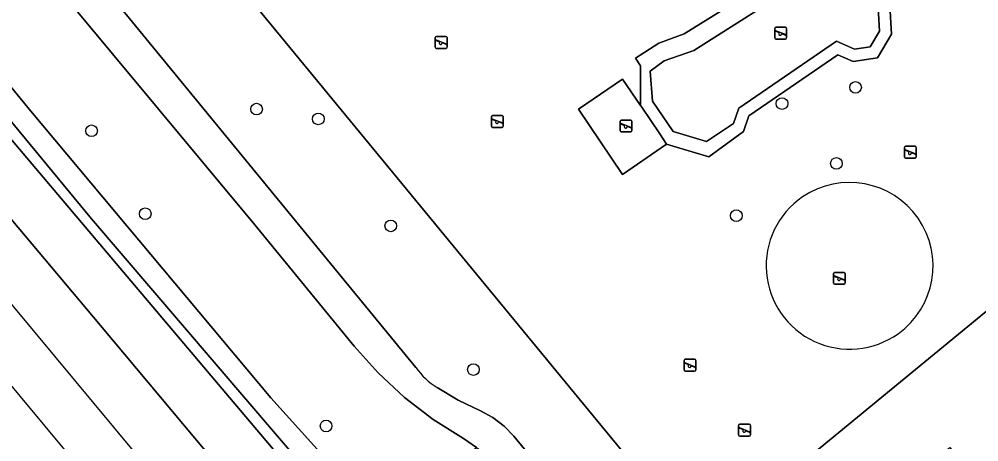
# Model space of a CAD drawing. Extents: x 159888 to 160761, y 384031 to 384750.
# Drawn here: x 160267 to 160347.3, y 384096.7 to 384132 of the extents above; entities that cross this region are included whole.
import ezdxf

# ---------------------------------------------------------------- set-up
doc = ezdxf.new("R2010")
doc.units = 0
for name, color, linetype in [('IMGEO_Boom', 7, 'Continuous'), ('IMGEO_Geluidsscherm', 7, 'Continuous'), ('IMGEO_Groenvoorziening', 7, 'Continuous'), ('IMGEO_Hek', 7, 'Continuous'), ('IMGEO_Loofbos', 7, 'Continuous'), ('IMGEO_Speelvoorziening', 7, 'Continuous'), ('IMGEO_Spoor', 7, 'Continuous'), ('IMGEO_Spoorbaan_halfverhard', 7, 'Continuous'), ('IMGEO_Struiken', 7, 'Continuous'), ('IMGEO_Terreindeel_open', 7, 'Continuous'), ('IMGEO_Terreindeel_zand', 7, 'Continuous'), ('IMGEO_Voetpad_gesloten', 7, 'Continuous'), ('IMGEO_Voetpad_open', 7, 'Continuous')]:
    doc.layers.add(name, color=color, linetype=linetype)

msp = doc.modelspace()

# ---------------------------------------------------------------- linework, layer by layer
at = {"layer": 'IMGEO_Boom'}
for centre in [(160336.978, 384126.333), (160330.831, 384124.978), (160286.899, 384124.512), (160292.061, 384123.694), (160273.101, 384122.698), (160335.38, 384119.967), (160277.591, 384115.754), (160327.011, 384115.59), (160298.118, 384114.739), (160305.027, 384102.705), (160292.713, 384097.985)]:
    msp.add_circle(centre, 0.489, dxfattribs=at)
at = {"layer": 'IMGEO_Geluidsscherm'}
msp.add_lwpolyline([(159928.136, 384519.999), (159956.299, 384486.06), (159984.445, 384452.39), (159994.859, 384439.664), (160057.867, 384364.374), (160058.584, 384363.517), (160186.917, 384210.168), (160187.623, 384209.324), (160209.136, 384183.617), (160224.183, 384165.601), (160273.86, 384106.395), (160304.381, 384069.77), (160308.049, 384065.405), (160311.651, 384061.139)], dxfattribs=at)
at = {"layer": 'IMGEO_Groenvoorziening'}
for points in [[(160277.589, 384144.414), (160324.007, 384087.931), (160370.292, 384125.992), (160320.203, 384186.297)], [(160320.203, 384186.297), (160370.292, 384125.992), (160324.007, 384087.931), (160277.589, 384144.414)], [(160269.393, 384140.528), (160300.211, 384102.872)], [(160339.853, 384133.194), (160339.995, 384130.787), (160338.819, 384128.82), (160336.769, 384128.5), (160335.496, 384129.057), (160328.057, 384123.947), (160327.62, 384122.653), (160324.723, 384120.517), (160321.172, 384121.592), (160317.491, 384119.027), (160313.81, 384124.507), (160317.506, 384127.028), (160319.008, 384124.819), (160318.988, 384128.143), (160318.587, 384128.787), (160320.537, 384130.032), (160322.641, 384130.814), (160329.03, 384134.817)], [(160301.99, 384101.197), (160303.767, 384100.154), (160305.618, 384099.249), (160306.65, 384098.693), (160307.589, 384097.979), (160308.4, 384097.134), (160330.927, 384069.677), (160339.171, 384077.636), (160344.727, 384083.219), (160340.681, 384088.217), (160338.505, 384091.006), (160339.208, 384091.578), (160344.165, 384095.615), (160344.861, 384096.182), (160346.977, 384093.585), (160341.306, 384088.964), (160345.444, 384083.952), (160348.903, 384087.483), (160354.274, 384093.243)]]:
    msp.add_lwpolyline(points, dxfattribs=at)
for centre, radius, start, end in [((160336.482, 384111.392), 6.979, 305.49913, 124.2105), ((160336.482, 384111.392), 6.979, 124.21343, 305.4962), ((160305.528, 384106.737), 6.573, 216.01292, 237.4364)]:
    msp.add_arc(centre, radius, start, end, dxfattribs=at)
at = {"layer": 'IMGEO_Hek'}
msp.add_lwpolyline([(160316.691, 384188.671), (160318.655, 384188.161), (160320.203, 384186.297), (160370.292, 384125.992), (160324.007, 384087.931), (160277.589, 384144.414)], dxfattribs=at)
at = {"layer": 'IMGEO_Loofbos'}
msp.add_lwpolyline([(160066.68, 384370.291), (160193.352, 384215.552), (160194.058, 384214.708), (160268.036, 384124.35), (160288.101, 384100.341), (160297.593, 384089.785), (160298.492, 384090.532), (160299.782, 384091.604), (160299.243, 384092.196), (160298.784, 384092.872), (160298.42, 384094.039), (160299.009, 384094.843), (160301.787, 384093.748), (160302.104, 384093.532), (160305.284, 384096.175), (160304.192, 384096.933), (160301.655, 384098.535), (160299.267, 384100.372), (160297.058, 384102.422), (160295.057, 384104.657), (160286.755, 384114.838), (160266.831, 384138.832)], dxfattribs=at)
at = {"layer": 'IMGEO_Speelvoorziening'}
for p, q in [((160330.221, 384130.476), (160330.221, 384131.276)), ((160330.221, 384131.276), (160330.221, 384130.476)), ((160330.604, 384130.904), (160330.265, 384131.041)), ((160330.29, 384131.101), (160331.166, 384130.748)), ((160330.321, 384131.376), (160331.111, 384131.376)), ((160331.111, 384131.376), (160330.321, 384131.376)), ((160331.211, 384131.276), (160331.211, 384130.476)), ((160331.211, 384130.476), (160331.211, 384131.276)), ((160301.835, 384129.702), (160301.835, 384130.502)), ((160301.835, 384130.502), (160301.835, 384129.702)), ((160302.218, 384130.13), (160301.879, 384130.267)), ((160301.904, 384130.327), (160302.78, 384129.974)), ((160301.935, 384130.602), (160302.725, 384130.602)), ((160302.725, 384130.602), (160301.935, 384130.602)), ((160302.825, 384130.502), (160302.825, 384129.702)), ((160302.825, 384129.702), (160302.825, 384130.502)), ((160331.111, 384130.376), (160330.321, 384130.376)), ((160330.321, 384130.376), (160331.111, 384130.376)), ((160331.142, 384130.688), (160330.802, 384130.825)), ((160302.725, 384129.602), (160301.935, 384129.602)), ((160301.935, 384129.602), (160302.725, 384129.602)), ((160302.756, 384129.914), (160302.416, 384130.051)), ((160306.535, 384123.086), (160306.535, 384123.886)), ((160306.535, 384123.886), (160306.535, 384123.086)), ((160306.635, 384123.986), (160307.425, 384123.986)), ((160307.425, 384123.986), (160306.635, 384123.986)), ((160307.525, 384123.886), (160307.525, 384123.086)), ((160307.525, 384123.086), (160307.525, 384123.886)), ((160306.918, 384123.514), (160306.579, 384123.651)), ((160306.604, 384123.711), (160307.48, 384123.358)), ((160307.425, 384122.986), (160306.635, 384122.986)), ((160306.635, 384122.986), (160307.425, 384122.986)), ((160307.456, 384123.298), (160307.116, 384123.435)), ((160317.293, 384122.699), (160317.293, 384123.499)), ((160317.293, 384123.499), (160317.293, 384122.699)), ((160317.676, 384123.127), (160317.337, 384123.264)), ((160317.362, 384123.324), (160318.238, 384122.971)), ((160317.393, 384123.599), (160318.183, 384123.599)), ((160318.183, 384123.599), (160317.393, 384123.599)), ((160318.214, 384122.911), (160317.874, 384123.048)), ((160318.283, 384123.499), (160318.283, 384122.699)), ((160318.283, 384122.699), (160318.283, 384123.499)), ((160318.183, 384122.599), (160317.393, 384122.599)), ((160317.393, 384122.599), (160318.183, 384122.599)), ((160341.163, 384121.399), (160341.953, 384121.399)), ((160341.953, 384121.399), (160341.163, 384121.399)), ((160341.063, 384120.499), (160341.063, 384121.299)), ((160341.063, 384121.299), (160341.063, 384120.499)), ((160341.446, 384120.927), (160341.107, 384121.064)), ((160341.132, 384121.124), (160342.008, 384120.771)), ((160341.984, 384120.711), (160341.644, 384120.848)), ((160342.053, 384121.299), (160342.053, 384120.499)), ((160342.053, 384120.499), (160342.053, 384121.299)), ((160341.953, 384120.399), (160341.163, 384120.399)), ((160341.163, 384120.399), (160341.953, 384120.399)), ((160335.13, 384109.947), (160335.13, 384110.747)), ((160335.13, 384110.747), (160335.13, 384109.947)), ((160335.513, 384110.375), (160335.174, 384110.512)), ((160335.199, 384110.572), (160336.075, 384110.219)), ((160335.23, 384110.847), (160336.02, 384110.847)), ((160336.02, 384110.847), (160335.23, 384110.847)), ((160336.051, 384110.159), (160335.711, 384110.296)), ((160336.12, 384110.747), (160336.12, 384109.947)), ((160336.12, 384109.947), (160336.12, 384110.747)), ((160336.02, 384109.847), (160335.23, 384109.847)), ((160335.23, 384109.847), (160336.02, 384109.847)), ((160322.637, 384102.668), (160322.637, 384103.468)), ((160322.637, 384103.468), (160322.637, 384102.668)), ((160323.02, 384103.096), (160322.681, 384103.233)), ((160322.706, 384103.293), (160323.582, 384102.94)), ((160322.737, 384103.568), (160323.527, 384103.568)), ((160323.527, 384103.568), (160322.737, 384103.568)), ((160323.558, 384102.88), (160323.218, 384103.017)), ((160323.627, 384103.468), (160323.627, 384102.668)), ((160323.627, 384102.668), (160323.627, 384103.468)), ((160323.527, 384102.568), (160322.737, 384102.568)), ((160322.737, 384102.568), (160323.527, 384102.568)), ((160327.306, 384098.128), (160328.096, 384098.128)), ((160328.096, 384098.128), (160327.306, 384098.128)), ((160327.206, 384097.228), (160327.206, 384098.028)), ((160327.206, 384098.028), (160327.206, 384097.228)), ((160327.589, 384097.656), (160327.25, 384097.793)), ((160327.275, 384097.853), (160328.151, 384097.5)), ((160328.127, 384097.44), (160327.787, 384097.577)), ((160328.196, 384098.028), (160328.196, 384097.228)), ((160328.196, 384097.228), (160328.196, 384098.028)), ((160328.096, 384097.128), (160327.306, 384097.128)), ((160327.306, 384097.128), (160328.096, 384097.128))]:
    msp.add_line(p, q, dxfattribs=at)
for centre, radius, start, end in [((160330.321, 384131.276), 0.1, 90, 180), ((160330.321, 384131.276), 0.1, 90, 180), ((160330.278, 384131.071), 0.0327, 68.07798, 248.07798), ((160331.111, 384131.276), 0.1, 0, 90), ((160331.111, 384131.276), 0.1, 360, 90), ((160301.935, 384130.502), 0.1, 90, 180), ((160301.935, 384130.502), 0.1, 90, 180), ((160301.892, 384130.297), 0.0327, 68.07798, 248.07798), ((160302.725, 384130.502), 0.1, 0, 90), ((160302.725, 384130.502), 0.1, 360, 90), ((160330.321, 384130.476), 0.1, 180, 270), ((160330.321, 384130.476), 0.1, 180, 270), ((160330.683, 384130.814), 0.12, 130.99278, 5.16318), ((160331.111, 384130.476), 0.1, 270, 0), ((160331.111, 384130.476), 0.1, 270, 0), ((160331.154, 384130.718), 0.0327, 248.07798, 68.07798), ((160301.935, 384129.702), 0.1, 180, 270), ((160301.935, 384129.702), 0.1, 180, 270), ((160302.297, 384130.04), 0.12, 130.99278, 5.16318), ((160302.725, 384129.702), 0.1, 270, 0), ((160302.725, 384129.702), 0.1, 270, 0), ((160302.768, 384129.944), 0.0327, 248.07798, 68.07798), ((160306.635, 384123.886), 0.1, 90, 180), ((160306.635, 384123.886), 0.1, 90, 180), ((160307.425, 384123.886), 0.1, 0, 90), ((160307.425, 384123.886), 0.1, 360, 90), ((160306.635, 384123.086), 0.1, 180, 270), ((160306.635, 384123.086), 0.1, 180, 270), ((160306.592, 384123.681), 0.0327, 68.07798, 248.07798), ((160306.997, 384123.424), 0.12, 130.99278, 5.16318), ((160307.425, 384123.086), 0.1, 270, 0), ((160307.425, 384123.086), 0.1, 270, 0), ((160307.468, 384123.328), 0.0327, 248.07798, 68.07798), ((160317.393, 384123.499), 0.1, 90, 180), ((160317.393, 384123.499), 0.1, 90, 180), ((160317.35, 384123.294), 0.0327, 68.07798, 248.07798), ((160317.755, 384123.037), 0.12, 130.99278, 5.16318), ((160318.183, 384123.499), 0.1, 0, 90), ((160318.183, 384123.499), 0.1, 360, 90), ((160318.226, 384122.941), 0.0327, 248.07798, 68.07798), ((160317.393, 384122.699), 0.1, 180, 270), ((160317.393, 384122.699), 0.1, 180, 270), ((160318.183, 384122.699), 0.1, 270, 0), ((160318.183, 384122.699), 0.1, 270, 0), ((160341.163, 384121.299), 0.1, 90, 180), ((160341.163, 384121.299), 0.1, 90, 180), ((160341.953, 384121.299), 0.1, 0, 90), ((160341.953, 384121.299), 0.1, 360, 90), ((160341.12, 384121.094), 0.0327, 68.07798, 248.07798), ((160341.525, 384120.837), 0.12, 130.99278, 5.16318), ((160341.996, 384120.741), 0.0327, 248.07798, 68.07798), ((160341.163, 384120.499), 0.1, 180, 270), ((160341.163, 384120.499), 0.1, 180, 270), ((160341.953, 384120.499), 0.1, 270, 0), ((160341.953, 384120.499), 0.1, 270, 0), ((160335.23, 384110.747), 0.1, 90, 180), ((160335.23, 384110.747), 0.1, 90, 180), ((160335.187, 384110.542), 0.0327, 68.07798, 248.07798), ((160335.592, 384110.285), 0.12, 130.99278, 5.16318), ((160336.02, 384110.747), 0.1, 0, 90), ((160336.02, 384110.747), 0.1, 360, 90), ((160336.063, 384110.189), 0.0327, 248.07798, 68.07798), ((160335.23, 384109.947), 0.1, 180, 270), ((160335.23, 384109.947), 0.1, 180, 270), ((160336.02, 384109.947), 0.1, 270, 0), ((160336.02, 384109.947), 0.1, 270, 0), ((160322.737, 384103.468), 0.1, 90, 180), ((160322.737, 384103.468), 0.1, 90, 180), ((160322.694, 384103.263), 0.0327, 68.07798, 248.07798), ((160323.099, 384103.006), 0.12, 130.99278, 5.16318), ((160323.527, 384103.468), 0.1, 0, 90), ((160323.527, 384103.468), 0.1, 360, 90), ((160323.57, 384102.91), 0.0327, 248.07798, 68.07798), ((160322.737, 384102.668), 0.1, 180, 270), ((160322.737, 384102.668), 0.1, 180, 270), ((160323.527, 384102.668), 0.1, 270, 0), ((160323.527, 384102.668), 0.1, 270, 0), ((160327.306, 384098.028), 0.1, 90, 180), ((160327.306, 384098.028), 0.1, 90, 180), ((160328.096, 384098.028), 0.1, 0, 90), ((160328.096, 384098.028), 0.1, 360, 90), ((160327.263, 384097.823), 0.0327, 68.07798, 248.07798), ((160327.668, 384097.566), 0.12, 130.99278, 5.16318), ((160328.139, 384097.47), 0.0327, 248.07798, 68.07798), ((160327.306, 384097.228), 0.1, 180, 270), ((160327.306, 384097.228), 0.1, 180, 270), ((160328.096, 384097.228), 0.1, 270, 0), ((160328.096, 384097.228), 0.1, 270, 0)]:
    msp.add_arc(centre, radius, start, end, dxfattribs=at)
at = {"layer": 'IMGEO_Spoor'}
for points in [[(160223.858, 384152.212), (160258.727, 384110.546), (160275.378, 384090.514)], [(160264.914, 384109.954), (160281.646, 384089.788), (160313.286, 384052.117)]]:
    msp.add_lwpolyline(points, dxfattribs=at)
at = {"layer": 'IMGEO_Spoorbaan_halfverhard'}
msp.add_lwpolyline([(160305.688, 384068.326), (160273.86, 384106.395), (160224.183, 384165.601)], dxfattribs=at)
at = {"layer": 'IMGEO_Struiken'}
for points in [[(160273.103, 384115.339), (160296.097, 384088.43), (160310.526, 384072.345), (160311.972, 384073.545), (160312.449, 384073.941), (160297.593, 384089.785), (160288.101, 384100.341), (160268.036, 384124.35), (160194.058, 384214.708), (160192.377, 384213.302)], [(160310.526, 384072.345), (160296.097, 384088.43), (160273.103, 384115.339), (160192.377, 384213.302), (160190.553, 384211.776), (160309.222, 384071.261)], [(160305.9, 384068.503), (160309.222, 384071.261), (160190.553, 384211.776), (160187.815, 384209.485), (160187.738, 384209.421), (160187.623, 384209.324), (160209.136, 384183.617), (160218.954, 384172.294), (160224.183, 384165.601), (160273.86, 384106.395), (160305.688, 384068.326)]]:
    msp.add_lwpolyline(points, close=True, dxfattribs=at)
at = {"layer": 'IMGEO_Terreindeel_open'}
msp.add_lwpolyline([(160319.114, 384124.663), (160319.008, 384124.819), (160317.506, 384127.028), (160313.81, 384124.507), (160317.491, 384119.027), (160321.172, 384121.592), (160320.611, 384122.435)], close=True, dxfattribs=at)
at = {"layer": 'IMGEO_Terreindeel_zand'}
msp.add_lwpolyline([(160338.979, 384131.035), (160338.861, 384133.035), (160337.95, 384136.469), (160337.235, 384138.332), (160334.97, 384139.641), (160333.238, 384139.115), (160331.429, 384137.819), (160330.531, 384133.944), (160323.449, 384129.429), (160320.986, 384128.543), (160319.819, 384127.684), (160320.006, 384125.173), (160321.744, 384122.648), (160324.513, 384121.793), (160326.782, 384123.297), (160327.216, 384124.583), (160335.388, 384130.196), (160336.903, 384129.533), (160338.202, 384129.736)], close=True, dxfattribs=at)
for start, end in [(305.49913, 124.2105), (124.21343, 305.4962)]:
    msp.add_arc((160336.482, 384111.392), 6.979, start, end, dxfattribs=at)
at = {"layer": 'IMGEO_Voetpad_gesloten'}
for points in [[(160300.211, 384102.872), (160269.393, 384140.528)], [(160266.831, 384138.832), (160286.755, 384114.838), (160295.057, 384104.657), (160297.058, 384102.422), (160299.267, 384100.372), (160301.655, 384098.535), (160304.192, 384096.933), (160305.284, 384096.175), (160305.801, 384095.817), (160307.185, 384094.433), (160329.276, 384067.978), (160330.927, 384069.677), (160308.4, 384097.134), (160307.589, 384097.979), (160306.65, 384098.693), (160305.618, 384099.249), (160303.767, 384100.154), (160301.99, 384101.197)]]:
    msp.add_lwpolyline(points, dxfattribs=at)
msp.add_arc((160305.528, 384106.737), 6.573, 216.01292, 237.4364, dxfattribs=at)
at = {"layer": 'IMGEO_Voetpad_open'}
msp.add_lwpolyline([(160333.238, 384139.115), (160334.97, 384139.641), (160337.235, 384138.332), (160337.95, 384136.469), (160338.861, 384133.035), (160338.979, 384131.035), (160338.202, 384129.736), (160336.903, 384129.533), (160335.388, 384130.196), (160327.216, 384124.583), (160326.782, 384123.297), (160324.513, 384121.793), (160321.744, 384122.648), (160320.006, 384125.173), (160319.819, 384127.684), (160320.986, 384128.543), (160323.449, 384129.429), (160330.531, 384133.944), (160331.429, 384137.819)], close=True, dxfattribs=at)
msp.add_lwpolyline([(160329.03, 384134.817), (160322.641, 384130.814), (160320.537, 384130.032), (160318.587, 384128.787), (160318.988, 384128.143), (160319.008, 384124.819), (160319.114, 384124.663), (160320.611, 384122.435), (160321.172, 384121.592), (160324.723, 384120.517), (160327.62, 384122.653), (160328.057, 384123.947), (160335.496, 384129.057), (160336.769, 384128.5), (160338.819, 384128.82), (160339.995, 384130.787), (160339.853, 384133.194)], dxfattribs=at)

doc.saveas('drawing.dxf')
